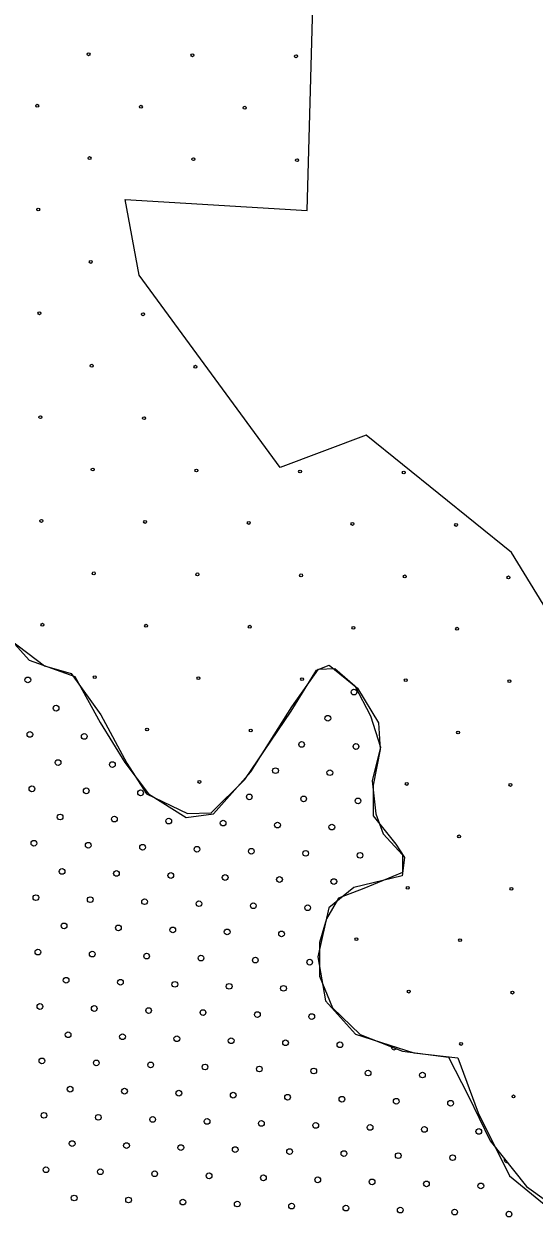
# Model space of a CAD drawing. Extents: x 1612280 to 1883141, y 560852 to 780851.
# Drawn here: x 1781559 to 1783452, y 700153 to 704573 of the extents above; entities that cross this region are included whole.
import ezdxf

# ---------------------------------------------------------------- set-up
doc = ezdxf.new("R2010")
doc.units = 0
for name, color, linetype in [('DESIGN - EROSION CONTROL - Devices', 7, 'Continuous'), ('DESIGN - SCRATCH - User 1', 7, 'Continuous'), ('DESIGN - TRAFFIC CONTROL PERMANENT - Pavement Marking Text', 7, 'Continuous')]:
    doc.layers.add(name, color=color, linetype=linetype)

msp = doc.modelspace()

# ---------------------------------------------------------------- linework, layer by layer
at = {"layer": 'DESIGN - EROSION CONTROL - Devices'}
for centre in [(1781799.1, 704460.4), (1781799.1, 704460.4), (1782183.7, 704456.7), (1782183.7, 704456.7), (1782568.2, 704452.9), (1782568.2, 704452.9), (1781608.7, 704270), (1781608.7, 704270), (1781993.2, 704266.3), (1781993.2, 704266.3), (1782377.8, 704262.5), (1782377.8, 704262.5), (1781802.8, 704075.9), (1781802.8, 704075.9), (1782187.4, 704072.1), (1782187.4, 704072.1), (1782571.9, 704068.4), (1782571.9, 704068.4), (1781612.4, 703885.4), (1781612.4, 703885.4), (1781806.6, 703691.3), (1781806.6, 703691.3), (1781616.2, 703500.9), (1781616.2, 703500.9), (1782000.7, 703497.2), (1782000.7, 703497.2), (1781810.3, 703306.8), (1781810.3, 703306.8), (1782194.9, 703303), (1782194.9, 703303), (1781619.9, 703116.3), (1781619.9, 703116.3), (1782004.4, 703112.6), (1782004.4, 703112.6), (1781814, 702922.2), (1781814, 702922.2), (1782198.6, 702918.5), (1782198.6, 702918.5), (1782583.1, 702914.7), (1782583.1, 702914.7), (1782967.7, 702911), (1782967.7, 702911), (1781623.6, 702731.8), (1781623.6, 702731.8), (1782008.2, 702728.1), (1782008.2, 702728.1), (1782392.7, 702724.3), (1782392.7, 702724.3), (1782777.3, 702720.6), (1782777.3, 702720.6), (1783161.8, 702716.9), (1783161.8, 702716.9), (1781817.8, 702537.6), (1781817.8, 702537.6), (1782202.3, 702533.9), (1782202.3, 702533.9), (1782586.9, 702530.2), (1782586.9, 702530.2), (1782971.4, 702526.4), (1782971.4, 702526.4), (1783356, 702522.7), (1783356, 702522.7), (1781627.4, 702347.2), (1781627.4, 702347.2), (1782011.9, 702343.5), (1782011.9, 702343.5), (1782396.5, 702339.8), (1782396.5, 702339.8), (1782781, 702336), (1782781, 702336), (1783165.6, 702332.3), (1783165.6, 702332.3), (1781821.5, 702153.1), (1781821.5, 702153.1), (1782206.1, 702149.4), (1782206.1, 702149.4), (1782590.6, 702145.6), (1782590.6, 702145.6), (1782975.2, 702141.9), (1782975.2, 702141.9), (1783359.7, 702138.2), (1783359.7, 702138.2), (1782015.6, 701959), (1782015.6, 701959), (1782400.2, 701955.2), (1782400.2, 701955.2), (1783169.3, 701947.8), (1783169.3, 701947.8), (1782209.8, 701764.8), (1782209.8, 701764.8), (1782978.9, 701757.3), (1782978.9, 701757.3), (1783363.4, 701753.6), (1783363.4, 701753.6), (1783173, 701563.2), (1783173, 701563.2), (1782982.6, 701372.8), (1782982.6, 701372.8), (1783367.2, 701369.1), (1783367.2, 701369.1), (1782792.2, 701182.4), (1782792.2, 701182.4), (1783176.8, 701178.6), (1783176.8, 701178.6), (1782986.4, 700988.2), (1782986.4, 700988.2), (1783370.9, 700984.5), (1783370.9, 700984.5), (1783180.5, 700794.1), (1783180.5, 700794.1), (1783374.7, 700599.9), (1783374.7, 700599.9)]:
    msp.add_circle(centre, 5.28, dxfattribs=at)
at = {"layer": 'DESIGN - SCRATCH - User 1'}
for points in [[(1782609.1, 703882), (1782648.7, 705309.1), (1782754.7, 705616.3), (1782781.8, 706022.7), (1783092.1, 706244.5), (1783162.4, 707053.6), (1782920.5, 707315.2), (1782921.2, 707321), (1782915.1, 707768)], [(1782609.1, 703882), (1782648.7, 705309.1), (1782754.7, 705616.3), (1782781.8, 706022.7), (1783092.1, 706244.5), (1783162.4, 707053.6), (1782920.5, 707315.2), (1782921.2, 707321), (1782915.1, 707768)], [(1781137.9, 704113.7), (1781127.7, 703836.3), (1780996.4, 703772.1), (1781005.1, 703713.7), (1781081, 703626.1), (1781221, 703579.4), (1781241.4, 703544.4), (1781279.4, 703337.1), (1781352.3, 703237.8), (1781232.7, 703220.3), (1781200.6, 703159), (1781209.3, 702937.1), (1781323.1, 702773.6), (1781346.5, 702694.8), (1781346.5, 702580.9), (1781506.9, 702291.9), (1781635.3, 702195.5), (1781734.5, 702166.3)], [(1781137.9, 704113.7), (1781127.7, 703836.3), (1780996.4, 703772.1), (1781005.1, 703713.7), (1781081, 703626.1), (1781221, 703579.4), (1781241.4, 703544.4), (1781279.4, 703337.1), (1781352.3, 703237.8), (1781232.7, 703220.3), (1781200.6, 703159), (1781209.3, 702937.1), (1781323.1, 702773.6), (1781346.5, 702694.8), (1781346.5, 702580.9), (1781506.9, 702291.9), (1781635.3, 702195.5), (1781734.5, 702166.3)], [(1782509.1, 702929.9), (1781986, 703642), (1781934.7, 703922.5)], [(1781934.7, 703922.5), (1782609.1, 703882)], [(1782509.1, 702929.9), (1781986, 703642), (1781934.7, 703922.5)], [(1781934.7, 703922.5), (1782609.1, 703882)], [(1783702.8, 701298.7), (1783750, 701660.7), (1783634.2, 701839.8), (1783612.1, 702215.6), (1783367.3, 702614.9), (1782828, 703049.6), (1782509.1, 702929.9)], [(1783702.8, 701298.7), (1783750, 701660.7), (1783634.2, 701839.8), (1783612.1, 702215.6), (1783367.3, 702614.9), (1782828, 703049.6), (1782509.1, 702929.9)], [(1781493.5, 702310.8), (1781578.2, 702215.9), (1781747.4, 702155), (1781842.2, 701985.6), (1781933.7, 701836.5), (1782021.7, 701721.3), (1782160.5, 701633.2), (1782262.1, 701646.8), (1782400.9, 701802.6), (1782553.2, 702043.2), (1782651.4, 702182.1), (1782712.4, 702185.4), (1782786.9, 702121.1), (1782844.4, 702009.3), (1782881.6, 701894.1), (1782851.2, 701768.7), (1782864.7, 701646.8), (1782891.8, 701572.2), (1782962.9, 701494.3), (1782962.9, 701429.9)], [(1781493.5, 702310.8), (1781578.2, 702215.9), (1781747.4, 702155), (1781842.2, 701985.6), (1781933.7, 701836.5), (1782021.7, 701721.3), (1782160.5, 701633.2), (1782262.1, 701646.8), (1782400.9, 701802.6), (1782553.2, 702043.2), (1782651.4, 702182.1), (1782712.4, 702185.4), (1782786.9, 702121.1), (1782844.4, 702009.3), (1782881.6, 701894.1), (1782851.2, 701768.7), (1782864.7, 701646.8), (1782891.8, 701572.2), (1782962.9, 701494.3), (1782962.9, 701429.9)], [(1781734.5, 702166.3), (1781844.6, 702013), (1781940.9, 701834.9), (1782013.8, 701721.1), (1782165.5, 701648.1), (1782253, 701651), (1782378.5, 701773.6), (1782550.6, 702027.6), (1782644, 702179.5), (1782690.7, 702197), (1782795.7, 702112.3), (1782874.4, 701983.8), (1782880.3, 701884.6), (1782854, 701753.2), (1782854, 701639.3), (1782938.6, 701534.2), (1782970.7, 701484.6), (1782962, 701417.4)], [(1781734.5, 702166.3), (1781844.6, 702013), (1781940.9, 701834.9), (1782013.8, 701721.1), (1782165.5, 701648.1), (1782253, 701651), (1782378.5, 701773.6), (1782550.6, 702027.6), (1782644, 702179.5), (1782690.7, 702197), (1782795.7, 702112.3), (1782874.4, 701983.8), (1782880.3, 701884.6), (1782854, 701753.2), (1782854, 701639.3), (1782938.6, 701534.2), (1782970.7, 701484.6), (1782962, 701417.4)], [(1782962, 701417.4), (1782783.1, 701373.9), (1782689.7, 701298), (1782648.9, 701117), (1782678, 700953.5), (1782788.9, 700830.9), (1783004.8, 700760.8), (1783168.2, 700743.3), (1783244, 700538.9), (1783360.7, 700305.3), (1783611.6, 700101)], [(1782962, 701417.4), (1782783.1, 701373.9), (1782689.7, 701298), (1782648.9, 701117), (1782678, 700953.5), (1782788.9, 700830.9), (1783004.8, 700760.8), (1783168.2, 700743.3), (1783244, 700538.9), (1783360.7, 700305.3), (1783611.6, 700101)], [(1782962.9, 701429.9), (1782820.2, 701370.5), (1782725.3, 701333.9), (1782681.4, 701257.2), (1782655.9, 701169.5), (1782655.9, 701045.2), (1782703.3, 700928.2), (1782805.6, 700829.5), (1782962.7, 700767.4), (1783134.4, 700745.5), (1783207.4, 700602.9), (1783287.8, 700434.8), (1783423, 700266.6), (1783580, 700153.3)], [(1782962.9, 701429.9), (1782820.2, 701370.5), (1782725.3, 701333.9), (1782681.4, 701257.2), (1782655.9, 701169.5), (1782655.9, 701045.2), (1782703.3, 700928.2), (1782805.6, 700829.5), (1782962.7, 700767.4), (1783134.4, 700745.5), (1783207.4, 700602.9), (1783287.8, 700434.8), (1783423, 700266.6), (1783580, 700153.3)]]:
    msp.add_lwpolyline(points, dxfattribs=at)
at = {"layer": 'DESIGN - TRAFFIC CONTROL PERMANENT - Pavement Marking Text'}
for centre in [(1781573.6, 702142.6), (1781573.6, 702142.6), (1782783.3, 702097.8), (1782783.3, 702097.8), (1781678.2, 702038.1), (1781678.2, 702038.1), (1782686.2, 702000.7), (1782686.2, 702000.7), (1781581.1, 701941), (1781581.1, 701941), (1781782.7, 701933.5), (1781782.7, 701933.5), (1782589.1, 701903.7), (1782589.1, 701903.7), (1782790.7, 701896.2), (1782790.7, 701896.2), (1781685.6, 701836.5), (1781685.6, 701836.5), (1781887.2, 701829), (1781887.2, 701829), (1782492.1, 701806.6), (1782492.1, 701806.6), (1782693.7, 701799.1), (1782693.7, 701799.1), (1781588.6, 701739.4), (1781588.6, 701739.4), (1781790.2, 701731.9), (1781790.2, 701731.9), (1781991.8, 701724.5), (1781991.8, 701724.5), (1782395, 701709.5), (1782395, 701709.5), (1782596.6, 701702.1), (1782596.6, 701702.1), (1782798.2, 701694.6), (1782798.2, 701694.6), (1781693.1, 701634.9), (1781693.1, 701634.9), (1781894.7, 701627.4), (1781894.7, 701627.4), (1782096.3, 701619.9), (1782096.3, 701619.9), (1782297.9, 701612.5), (1782297.9, 701612.5), (1782499.5, 701605), (1782499.5, 701605), (1782701.1, 701597.5), (1782701.1, 701597.5), (1781596, 701537.8), (1781596, 701537.8), (1781797.6, 701530.3), (1781797.6, 701530.3), (1781999.2, 701522.8), (1781999.2, 701522.8), (1782200.9, 701515.4), (1782200.9, 701515.4), (1782402.5, 701507.9), (1782402.5, 701507.9), (1782604.1, 701500.4), (1782604.1, 701500.4), (1782805.7, 701493), (1782805.7, 701493), (1781700.6, 701433.2), (1781700.6, 701433.2), (1781902.2, 701425.8), (1781902.2, 701425.8), (1782103.8, 701418.3), (1782103.8, 701418.3), (1782305.4, 701410.8), (1782305.4, 701410.8), (1782507, 701403.4), (1782507, 701403.4), (1782708.6, 701395.9), (1782708.6, 701395.9), (1781603.5, 701336.2), (1781603.5, 701336.2), (1781805.1, 701328.7), (1781805.1, 701328.7), (1782006.7, 701321.2), (1782006.7, 701321.2), (1782208.3, 701313.8), (1782208.3, 701313.8), (1782409.9, 701306.3), (1782409.9, 701306.3), (1782611.5, 701298.8), (1782611.5, 701298.8), (1781708, 701231.6), (1781708, 701231.6), (1781909.6, 701224.2), (1781909.6, 701224.2), (1782111.2, 701216.7), (1782111.2, 701216.7), (1782312.9, 701209.2), (1782312.9, 701209.2), (1782514.5, 701201.8), (1782514.5, 701201.8), (1781611, 701134.6), (1781611, 701134.6), (1781812.6, 701127.1), (1781812.6, 701127.1), (1782014.2, 701119.6), (1782014.2, 701119.6), (1782215.8, 701112.2), (1782215.8, 701112.2), (1782417.4, 701104.7), (1782417.4, 701104.7), (1782619, 701097.2), (1782619, 701097.2), (1781715.5, 701030), (1781715.5, 701030), (1781917.1, 701022.6), (1781917.1, 701022.6), (1782118.7, 701015.1), (1782118.7, 701015.1), (1782320.3, 701007.6), (1782320.3, 701007.6), (1782521.9, 701000.2), (1782521.9, 701000.2), (1781618.4, 700933), (1781618.4, 700933), (1781820, 700925.5), (1781820, 700925.5), (1782021.6, 700918), (1782021.6, 700918), (1782223.3, 700910.6), (1782223.3, 700910.6), (1782424.9, 700903.1), (1782424.9, 700903.1), (1782626.5, 700895.6), (1782626.5, 700895.6), (1781723, 700828.4), (1781723, 700828.4), (1781924.6, 700820.9), (1781924.6, 700820.9), (1782126.2, 700813.5), (1782126.2, 700813.5), (1782327.8, 700806), (1782327.8, 700806), (1782529.4, 700798.5), (1782529.4, 700798.5), (1782731, 700791.1), (1782731, 700791.1), (1781625.9, 700731.3), (1781625.9, 700731.3), (1781827.5, 700723.9), (1781827.5, 700723.9), (1782029.1, 700716.4), (1782029.1, 700716.4), (1782230.7, 700708.9), (1782230.7, 700708.9), (1782432.3, 700701.5), (1782432.3, 700701.5), (1782633.9, 700694), (1782633.9, 700694), (1782835.6, 700686.5), (1782835.6, 700686.5), (1783037.2, 700679.1), (1783037.2, 700679.1), (1781730.4, 700626.8), (1781730.4, 700626.8), (1781932, 700619.3), (1781932, 700619.3), (1782133.6, 700611.9), (1782133.6, 700611.9), (1782335.3, 700604.4), (1782335.3, 700604.4), (1782536.9, 700596.9), (1782536.9, 700596.9), (1782738.5, 700589.5), (1782738.5, 700589.5), (1782940.1, 700582), (1782940.1, 700582), (1783141.7, 700574.5), (1783141.7, 700574.5), (1781633.4, 700529.7), (1781633.4, 700529.7), (1781835, 700522.3), (1781835, 700522.3), (1782036.6, 700514.8), (1782036.6, 700514.8), (1782238.2, 700507.3), (1782238.2, 700507.3), (1782439.8, 700499.9), (1782439.8, 700499.9), (1782641.4, 700492.4), (1782641.4, 700492.4), (1782843, 700484.9), (1782843, 700484.9), (1783044.6, 700477.5), (1783044.6, 700477.5), (1783246.2, 700470), (1783246.2, 700470), (1781737.9, 700425.2), (1781737.9, 700425.2), (1781939.5, 700417.7), (1781939.5, 700417.7), (1782141.1, 700410.3), (1782141.1, 700410.3), (1782342.7, 700402.8), (1782342.7, 700402.8), (1782544.3, 700395.3), (1782544.3, 700395.3), (1782745.9, 700387.9), (1782745.9, 700387.9), (1782947.6, 700380.4), (1782947.6, 700380.4), (1783149.2, 700372.9), (1783149.2, 700372.9), (1781640.8, 700328.1), (1781640.8, 700328.1), (1781842.4, 700320.7), (1781842.4, 700320.7), (1782044, 700313.2), (1782044, 700313.2), (1782245.7, 700305.7), (1782245.7, 700305.7), (1782447.3, 700298.3), (1782447.3, 700298.3), (1782648.9, 700290.8), (1782648.9, 700290.8), (1782850.5, 700283.3), (1782850.5, 700283.3), (1783052.1, 700275.9), (1783052.1, 700275.9), (1783253.7, 700268.4), (1783253.7, 700268.4), (1781745.4, 700223.6), (1781745.4, 700223.6), (1781947, 700216.1), (1781947, 700216.1), (1782148.6, 700208.6), (1782148.6, 700208.6), (1782350.2, 700201.2), (1782350.2, 700201.2), (1782551.8, 700193.7), (1782551.8, 700193.7), (1782753.4, 700186.2), (1782753.4, 700186.2), (1782955, 700178.8), (1782955, 700178.8), (1783156.6, 700171.3), (1783156.6, 700171.3), (1783358.2, 700163.8), (1783358.2, 700163.8)]:
    msp.add_circle(centre, 10.6, dxfattribs=at)
for centre, start, end in [((1782932.6, 700783.6), 180.8078, 316.0231), ((1783350.8, 700365.5), 161.2117, 276.3757)]:
    msp.add_arc(centre, 10.6, start, end, dxfattribs=at)

doc.saveas('drawing.dxf')
